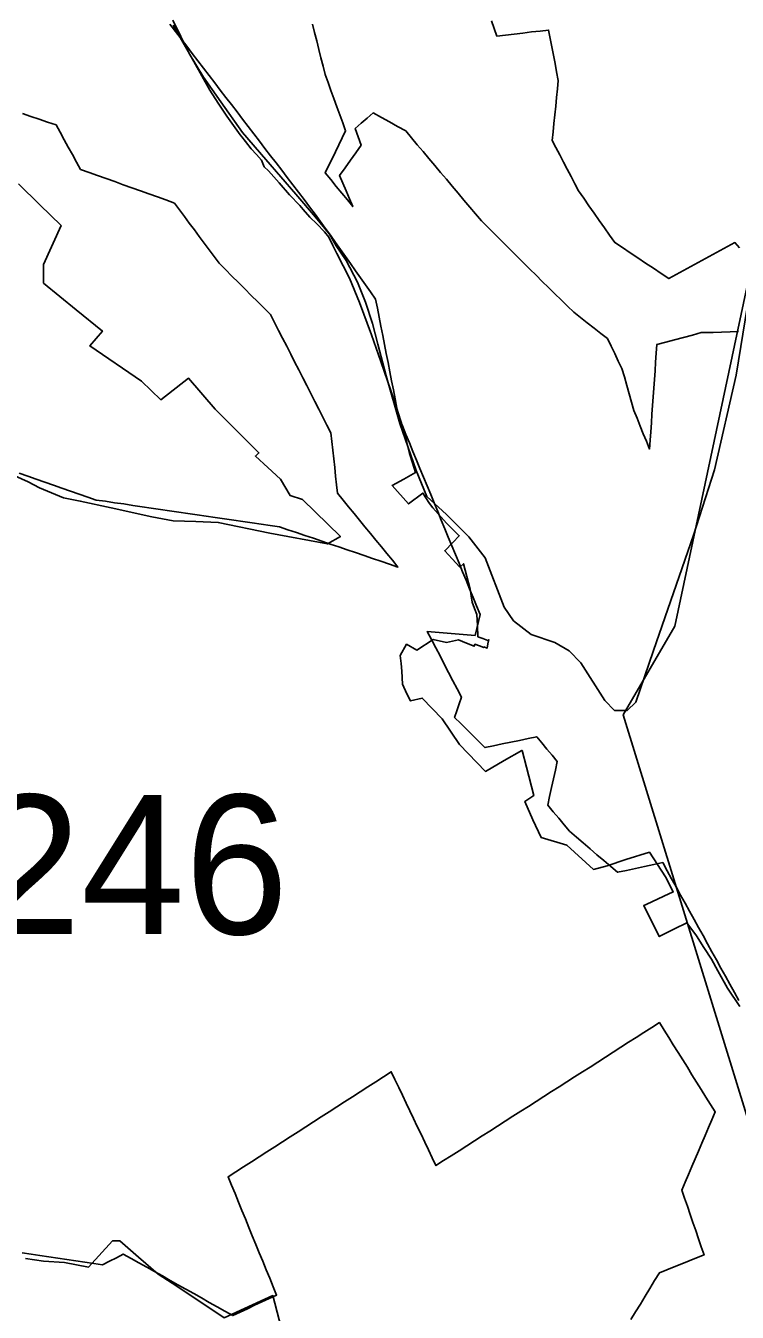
# Model space of a CAD drawing. Extents: x -789162 to -606354, y -1062736 to -945481.
# Drawn here: x -679538 to -678773, y -994612 to -993226 of the extents above; entities that cross this region are included whole.
import ezdxf

# ---------------------------------------------------------------- set-up
doc = ezdxf.new("R2010")
doc.units = 0
for name, color, linetype in [('_SIRSI VZTAHY_CYKLOTRASY MISTNI S', 7, 'Continuous'), ('_SIRSI VZTAHY_NATURA_EVL', 7, 'Continuous'), ('_SIRSI VZTAHY_SILNICE III TRIDY_STAV', 7, 'Continuous'), ('_SIRSI VZTAHY_USES_popis S', 7, 'Continuous'), ('_SIRSI VZTAHY_USES_RBC_S', 7, 'Continuous')]:
    doc.layers.add(name, color=color, linetype=linetype)

msp = doc.modelspace()

# ---------------------------------------------------------------- linework, layer by layer
at = {"layer": '_SIRSI VZTAHY_CYKLOTRASY MISTNI S'}
msp.add_lwpolyline([(-678759.8, -990710.2), (-678845.3, -990836.8), (-679139.4, -990833.4), (-679317.2, -990888.2), (-679027.6, -991073.5), (-678942.1, -991337), (-678791.7, -991534), (-678760.9, -991818), (-678830.4, -992067.1), (-678684.3, -992378), (-678514.4, -992837.7), (-678529.1, -992998.8), (-678752.6, -993462.6), (-678839.7, -993873), (-678895.5, -993968.5), (-678708.1, -994576.2)], dxfattribs=at)
at = {"layer": '_SIRSI VZTAHY_NATURA_EVL'}
for points in [[(-678770.9, -994276), (-678775.7, -994267.3), (-678780.5, -994258.6), (-678785.3, -994249.8), (-678790.2, -994241.1), (-678795, -994232.4), (-678799.8, -994223.6), (-678804.6, -994214.9), (-678809.4, -994206.2), (-678814.3, -994197.4), (-678819.1, -994188.7), (-678823.9, -994180), (-678828.7, -994171.3), (-678833.5, -994162.5), (-678838.3, -994153.8), (-678843.2, -994145.1), (-678848, -994136.3), (-678852.8, -994127.6), (-678862.5, -994129.7), (-678872.3, -994131.7), (-678882, -994133.8), (-678891.7, -994135.9), (-678901.4, -994137.9), (-678908.8, -994131.6), (-678916.2, -994125.3), (-678923.6, -994119), (-678930.9, -994112.6), (-678938.3, -994106.3), (-678945.7, -994100), (-678953, -994093.7), (-678958.9, -994086.7), (-678964.8, -994079.7), (-678970.7, -994072.7), (-678976.6, -994065.7), (-678974.6, -994056.3), (-678972.5, -994046.8), (-678970.4, -994037.4), (-678968.4, -994028), (-678966.3, -994018.5), (-678971.8, -994011.9), (-678977.4, -994005.3), (-678982.9, -993998.6), (-678988.4, -993992), (-678997.7, -993993.9), (-679007, -993995.9), (-679016.3, -993997.8), (-679025.6, -993999.7), (-679034.9, -994001.7), (-679044.2, -994003.6), (-679050.8, -993997.1), (-679057.3, -993990.7), (-679063.8, -993984.3), (-679070.3, -993977.8), (-679076.8, -993971.4), (-679074.4, -993964), (-679071.9, -993956.6), (-679069.5, -993949.2), (-679074.1, -993940.4), (-679078.7, -993931.6), (-679083.3, -993922.7), (-679087.9, -993913.9), (-679092.5, -993905), (-679097.1, -993896.2), (-679101.7, -993887.3), (-679106.3, -993878.5), (-679097.7, -993879.2), (-679089.1, -993880), (-679080.5, -993880.7), (-679071.9, -993881.4), (-679063.3, -993882.2), (-679054.7, -993882.9), (-679052.9, -993875.4), (-679051.1, -993867.9), (-679049.3, -993860.4), (-679053.1, -993851.1), (-679056.9, -993841.9), (-679060.7, -993832.6), (-679064.5, -993823.4), (-679068.3, -993814.2), (-679072.1, -993804.9), (-679076, -993795.7), (-679079.8, -993786.4), (-679083.6, -993777.2), (-679087.4, -993767.9), (-679091.2, -993758.7), (-679095, -993749.5), (-679098.8, -993740.2), (-679102.6, -993731), (-679106.4, -993721.7), (-679110.3, -993712.5), (-679114.1, -993703.2), (-679117.9, -993694), (-679121.7, -993684.8), (-679125.5, -993675.5), (-679129.3, -993666.3), (-679133.1, -993657), (-679136.9, -993647.8), (-679138.9, -993638), (-679140.8, -993628.2), (-679142.7, -993618.4), (-679144.6, -993608.6), (-679146.5, -993598.8), (-679148.5, -993589), (-679150.4, -993579.2), (-679152.3, -993569.5), (-679154.2, -993559.7), (-679156.1, -993549.9), (-679158.1, -993540.1), (-679160, -993530.3), (-679161.9, -993520.5), (-679167.3, -993512.9), (-679172.7, -993505.3), (-679178.1, -993497.6), (-679183.5, -993490), (-679189, -993482.4), (-679194.4, -993474.8), (-679199.8, -993467.2), (-679205.2, -993459.6), (-679210.6, -993451.9), (-679216, -993444.3), (-679221.4, -993436.7), (-679226.8, -993429.1), (-679232.9, -993421.2), (-679238.9, -993413.4), (-679244.9, -993405.5), (-679250.9, -993397.6), (-679256.9, -993389.8), (-679262.9, -993381.9), (-679268.9, -993374), (-679275, -993366.2), (-679281, -993358.3), (-679287, -993350.4), (-679293, -993342.6), (-679299, -993334.7), (-679305, -993326.9), (-679311, -993319), (-679317.1, -993311.1), (-679323.1, -993303.3), (-679329.1, -993295.4), (-679335.1, -993287.5), (-679341.1, -993279.7), (-679347.1, -993271.8), (-679353.1, -993263.9), (-679359.2, -993256.1), (-679365.2, -993248.2), (-679371.2, -993240.3), (-679377.2, -993232.5), (-679383.2, -993224.6)], [(-679229.8, -993224.6), (-679227.5, -993233.6), (-679225.2, -993242.6), (-679223, -993251.6), (-679220.7, -993260.6), (-679218.4, -993269.6), (-679216.1, -993278.6), (-679213, -993287.3), (-679209.9, -993296), (-679206.7, -993304.7), (-679203.6, -993313.4), (-679200.4, -993322.1), (-679197.3, -993330.7), (-679194.2, -993339.4), (-679197.8, -993347), (-679201.5, -993354.5), (-679205.1, -993362), (-679208.8, -993369.6), (-679212.5, -993377.1), (-679216.1, -993384.7), (-679210.2, -993391.9), (-679204.2, -993399.2), (-679198.3, -993406.4), (-679192.3, -993413.6), (-679186.4, -993420.9), (-679190, -993412.5), (-679193.5, -993404.1), (-679197.1, -993395.7), (-679200.6, -993387.3), (-679194.8, -993379.2), (-679189, -993371.1), (-679183.2, -993363), (-679177.3, -993354.9), (-679180.6, -993345.9), (-679183.8, -993336.8), (-679177.3, -993331.2), (-679170.9, -993325.6), (-679164.4, -993320), (-679155.7, -993324.9), (-679147, -993329.7), (-679138.2, -993334.6), (-679129.5, -993339.4), (-679123.2, -993346.9), (-679117, -993354.3), (-679110.7, -993361.8), (-679104.4, -993369.3), (-679098.2, -993376.7), (-679091.9, -993384.2), (-679085.6, -993391.6), (-679079.4, -993399.1), (-679073.1, -993406.6), (-679066.8, -993414), (-679060.6, -993421.5), (-679054.3, -993428.9), (-679048, -993436.4), (-679041.6, -993442.9), (-679035.1, -993449.3), (-679028.6, -993455.8), (-679022.2, -993462.3), (-679015.7, -993468.7), (-679009.2, -993475.2), (-679002.8, -993481.7), (-678996, -993488.3), (-678989.2, -993494.9), (-678982.4, -993501.6), (-678975.6, -993508.2), (-678968.8, -993514.8), (-678962, -993521.4), (-678955.2, -993528.1), (-678948.4, -993534.7), (-678941.2, -993540.4), (-678934, -993546.1), (-678926.7, -993551.8), (-678919.5, -993557.5), (-678912.2, -993563.1), (-678908.4, -993571.2), (-678904.5, -993579.3), (-678900.6, -993587.4), (-678896.7, -993595.5), (-678894.1, -993604.5), (-678891.5, -993613.6), (-678889, -993622.6), (-678886.4, -993631.7), (-678883.8, -993640.7), (-678880.4, -993649), (-678877.1, -993657.3), (-678873.7, -993665.6), (-678870.3, -993673.8), (-678867, -993682.1), (-678866.3, -993672.7), (-678865.7, -993663.4), (-678865, -993654), (-678864.4, -993644.6), (-678863.7, -993635.2), (-678863.1, -993625.9), (-678862.4, -993616.5), (-678861.8, -993607.1), (-678861.1, -993597.7), (-678860.5, -993588.4), (-678859.9, -993579), (-678859.2, -993569.6), (-678849.6, -993567), (-678840.1, -993564.4), (-678830.5, -993561.9), (-678820.9, -993559.3), (-678811.4, -993556.7), (-678804.9, -993556.7), (-678798.4, -993556.7), (-678789.4, -993556.2), (-678780.3, -993555.8), (-678771.3, -993555.4)], [(-678770.3, -993465.5), (-678775.1, -993459.7), (-678783.1, -993464), (-678791, -993468.3), (-678798.9, -993472.6), (-678806.8, -993476.9), (-678814.7, -993481.2), (-678822.6, -993485.6), (-678830.5, -993489.9), (-678838.4, -993494.2), (-678846.3, -993498.5), (-678854.6, -993492.9), (-678862.9, -993487.4), (-678871.2, -993481.9), (-678879.5, -993476.3), (-678887.8, -993470.8), (-678896.2, -993465.2), (-678904.5, -993459.7), (-678910, -993451.7), (-678915.6, -993443.8), (-678921.1, -993435.9), (-678926.6, -993427.9), (-678932.2, -993420), (-678937.7, -993412), (-678943.3, -993404.1), (-678947.3, -993396.3), (-678951.4, -993388.6), (-678955.5, -993380.8), (-678959.5, -993373), (-678963.6, -993365.3), (-678967.7, -993357.5), (-678971.7, -993349.8), (-678970.8, -993340.5), (-678969.9, -993331.3), (-678968.9, -993322.1), (-678968, -993312.8), (-678967.1, -993303.6), (-678966.2, -993294.3), (-678965.3, -993285.1), (-678967, -993276), (-678968.7, -993267), (-678970.4, -993257.9), (-678972.1, -993248.9), (-678973.9, -993239.8), (-678975.6, -993230.8), (-678984.9, -993231.9), (-678994.1, -993232.9), (-679003.4, -993234), (-679012.7, -993235.1), (-679021.9, -993236.2), (-679031.2, -993237.3), (-679034.2, -993229.1), (-679037.2, -993220.9)], [(-679542, -993320.8), (-679533, -993323.8), (-679523.9, -993326.9), (-679514.9, -993329.9), (-679505.9, -993332.9), (-679501.5, -993340.9), (-679497.1, -993348.9), (-679492.7, -993356.9), (-679488.2, -993364.9), (-679483.8, -993373), (-679479.4, -993381), (-679470.2, -993384.3), (-679461.1, -993387.5), (-679451.9, -993390.8), (-679442.7, -993394.1), (-679433.5, -993397.4), (-679424.3, -993400.7), (-679415.1, -993403.9), (-679406, -993407.2), (-679396.8, -993410.5), (-679387.6, -993413.8), (-679378.4, -993417.1), (-679373.1, -993424.3), (-679367.7, -993431.5), (-679362.4, -993438.7), (-679357, -993445.9), (-679351.7, -993453.1), (-679346.3, -993460.4), (-679341, -993467.6), (-679335.6, -993474.8), (-679330.3, -993482), (-679323.4, -993488.9), (-679316.5, -993495.8), (-679309.5, -993502.8), (-679302.6, -993509.7), (-679295.7, -993516.6), (-679288.8, -993523.5), (-679281.9, -993530.4), (-679275, -993537.3), (-679270.6, -993545.8), (-679266.3, -993554.3), (-679262, -993562.8), (-679257.6, -993571.3), (-679253.3, -993579.8), (-679249, -993588.3), (-679244.6, -993596.8), (-679240.3, -993605.3), (-679236, -993613.8), (-679231.7, -993622.3), (-679227.3, -993630.8), (-679223, -993639.3), (-679218.7, -993647.8), (-679214.3, -993656.3), (-679210, -993664.8), (-679209, -993674.1), (-679207.9, -993683.4), (-679206.9, -993692.7), (-679205.9, -993701.9), (-679204.9, -993711.2), (-679203.8, -993720.5), (-679202.8, -993729.8), (-679196.9, -993737), (-679191, -993744.2), (-679185.1, -993751.4), (-679179.2, -993758.6), (-679173.3, -993765.9), (-679167.4, -993773.1), (-679161.5, -993780.3), (-679155.6, -993787.5), (-679149.7, -993794.7), (-679143.7, -993801.9), (-679137.8, -993809.2), (-679146.9, -993806.1), (-679156.1, -993803), (-679165.2, -993799.9), (-679174.3, -993796.8), (-679183.4, -993793.7), (-679192.5, -993790.6), (-679201.6, -993787.5), (-679210.7, -993784.4), (-679219.8, -993781.3), (-679228.9, -993778.2), (-679238, -993775.1), (-679247.1, -993772), (-679256.2, -993769), (-679265.3, -993765.9), (-679275.2, -993764.4), (-679285.1, -993763), (-679294.9, -993761.5), (-679304.8, -993760.1), (-679314.6, -993758.6), (-679324.5, -993757.2), (-679334.4, -993755.8), (-679344.2, -993754.3), (-679354.1, -993752.9), (-679364, -993751.4), (-679373.8, -993750), (-679383.7, -993748.5), (-679393.6, -993747.1), (-679403.4, -993745.7), (-679413.3, -993744.2), (-679423.1, -993742.8), (-679433, -993741.3), (-679442.9, -993739.9), (-679452.7, -993738.4), (-679462.6, -993737), (-679471.8, -993733.8), (-679481, -993730.6), (-679490.3, -993727.4), (-679499.5, -993724.2), (-679508.7, -993721), (-679517.9, -993717.8), (-679527.1, -993714.5), (-679536.4, -993711.3), (-679545.6, -993708.1)], [(-679542.5, -994547.7), (-679532.8, -994549.2), (-679523.2, -994550.6), (-679513.5, -994552.1), (-679503.9, -994553.6), (-679494.3, -994555.1), (-679484.6, -994556.5), (-679475, -994558), (-679465.3, -994559.5), (-679455.7, -994560.9), (-679448.3, -994557), (-679440.9, -994553.1), (-679433.6, -994549.2), (-679425.1, -994553.9), (-679416.7, -994558.6), (-679408.3, -994563.4), (-679399.9, -994568.1), (-679391.4, -994572.8), (-679383, -994577.6), (-679374.6, -994582.3), (-679366.2, -994587.1), (-679357.7, -994591.8), (-679349.3, -994596.5), (-679340.9, -994601.3), (-679332.5, -994606), (-679324.1, -994610.7), (-679315.6, -994615.5), (-679307.8, -994611.8), (-679299.9, -994608.1), (-679292.1, -994604.4), (-679284.2, -994600.7), (-679276.3, -994597.1), (-679268.5, -994593.4), (-679272.2, -994584.3), (-679275.9, -994575.2), (-679279.7, -994566.1), (-679283.4, -994556.9), (-679287.1, -994547.8), (-679290.8, -994538.7), (-679294.6, -994529.6), (-679298.3, -994520.5), (-679302, -994511.4), (-679305.7, -994502.3), (-679309.5, -994493.2), (-679313.2, -994484.1), (-679316.9, -994475), (-679320.7, -994465.9), (-679312.3, -994460.5), (-679303.9, -994455.1), (-679295.6, -994449.7), (-679287.2, -994444.3), (-679278.9, -994439), (-679270.5, -994433.6), (-679262.1, -994428.2), (-679253.8, -994422.8), (-679245.4, -994417.4), (-679237, -994412), (-679228.7, -994406.7), (-679220.3, -994401.3), (-679212, -994395.9), (-679203.6, -994390.5), (-679195.2, -994385.1), (-679186.9, -994379.7), (-679178.5, -994374.3), (-679170.1, -994369), (-679161.8, -994363.6), (-679153.4, -994358.2), (-679145.1, -994352.8), (-679141, -994361.2), (-679137, -994369.7), (-679133, -994378.1), (-679129, -994386.5), (-679125, -994394.9), (-679121, -994403.3), (-679117, -994411.7), (-679113, -994420.2), (-679109, -994428.6), (-679105, -994437), (-679101, -994445.4), (-679096.9, -994453.8), (-679088.7, -994448.5), (-679080.4, -994443.2), (-679072.1, -994437.9), (-679063.8, -994432.6), (-679055.5, -994427.3), (-679047.2, -994422), (-679038.9, -994416.7), (-679030.6, -994411.4), (-679022.3, -994406.1), (-679014, -994400.8), (-679005.7, -994395.4), (-678997.4, -994390.1), (-678989.1, -994384.8), (-678980.8, -994379.5), (-678972.5, -994374.2), (-678964.2, -994368.9), (-678955.9, -994363.6), (-678947.6, -994358.3), (-678939.3, -994353), (-678931, -994347.7), (-678922.8, -994342.4), (-678914.5, -994337.1), (-678906.2, -994331.7), (-678897.9, -994326.4), (-678889.6, -994321.1), (-678881.3, -994315.8), (-678873, -994310.5), (-678864.7, -994305.2), (-678856.4, -994299.9), (-678851.4, -994307.9), (-678846.4, -994315.9), (-678841.4, -994323.9), (-678836.3, -994332), (-678831.3, -994340), (-678826.3, -994348), (-678821.3, -994356), (-678816.3, -994364), (-678811.3, -994372.1), (-678806.3, -994380.1), (-678801.3, -994388.1), (-678796.3, -994396.1), (-678799.9, -994404.5), (-678803.5, -994413), (-678807.1, -994421.4), (-678810.7, -994429.8), (-678814.3, -994438.2), (-678817.9, -994446.6), (-678821.5, -994455), (-678825.1, -994463.5), (-678828.7, -994471.9), (-678832.3, -994480.3), (-678829.3, -994489), (-678826.3, -994497.7), (-678823.3, -994506.5), (-678820.3, -994515.2), (-678817.3, -994523.9), (-678814.3, -994532.6), (-678811.3, -994541.3), (-678808.3, -994550.1), (-678816.3, -994553.3), (-678824.3, -994556.5), (-678832.3, -994559.7), (-678840.4, -994562.9), (-678848.4, -994566.1), (-678856.4, -994569.3), (-678861.5, -994577.7), (-678866.6, -994586.1), (-678871.7, -994594.6), (-678876.8, -994603), (-678882, -994611.4), (-678887.1, -994619.8)]]:
    msp.add_lwpolyline(points, dxfattribs=at)
at = {"layer": '_SIRSI VZTAHY_SILNICE III TRIDY_STAV'}
msp.add_lwpolyline([(-678761.7, -993527.6), (-678773.9, -993602.5), (-678797.1, -993704.6), (-678819.8, -993774.9), (-678862.6, -993899.1), (-678881.7, -993954.6), (-678891, -993963.6), (-678904.7, -993963.6), (-678915.1, -993953.1), (-678941, -993912.4), (-678953.6, -993899.3), (-678969, -993890.6), (-678994.4, -993881.9), (-679013.4, -993867), (-679023.6, -993852.4), (-679043.9, -993799.4), (-679061.4, -993776.8), (-679085.5, -993752.7), (-679106.8, -993733.3), (-679118.2, -993705.1), (-679135.7, -993654.5), (-679150.4, -993603.4), (-679159.4, -993569.2), (-679165.2, -993546.9), (-679172.6, -993523.9), (-679181.5, -993502.4), (-679193.7, -993479), (-679204.3, -993463.4), (-679211.6, -993450.6), (-679226.4, -993432.2), (-679247.6, -993407.6), (-679280.2, -993370.2), (-679305.2, -993341), (-679328.6, -993308.2), (-679347, -993281.4), (-679362.5, -993256.2), (-679380.2, -993220.2)], dxfattribs=at)
at = {"layer": '_SIRSI VZTAHY_USES_RBC_S'}
for points in [[(-679379.7, -993225.5), (-679357.5, -993264.7), (-679340.2, -993295.4), (-679331.2, -993309.5), (-679322.1, -993323.6), (-679307.5, -993343.7), (-679305.8, -993346), (-679302, -993350.7), (-679295.7, -993358.9), (-679290.2, -993365), (-679284.6, -993371.1), (-679281.7, -993378.2), (-679277, -993382.3), (-679265.7, -993395.3), (-679254.4, -993408.3), (-679243.4, -993419.7), (-679239.8, -993424), (-679232.6, -993432.5), (-679225.2, -993439.7), (-679216.8, -993448.3), (-679212.3, -993454), (-679207.9, -993462.7), (-679203.5, -993471.4), (-679196.8, -993484.7), (-679190, -993498.1), (-679179.3, -993524.3), (-679166.3, -993559), (-679156.2, -993587.8), (-679141.4, -993630.4), (-679130.6, -993664.5), (-679125.5, -993686.8), (-679122.3, -993697.1), (-679119, -993707.5), (-679131.6, -993714.5), (-679144.2, -993721.5), (-679126.4, -993741.2), (-679110.9, -993729.6), (-679104, -993740.8), (-679100.3, -993745.4), (-679085.7, -993762), (-679071.9, -993775.5), (-679078.7, -993782.8), (-679087.4, -993791.6), (-679079.3, -993800.4), (-679071.2, -993809.3), (-679067.4, -993805.6), (-679063.8, -993819.3), (-679060.2, -993833), (-679059.1, -993840.1), (-679057.9, -993847.1), (-679055.4, -993853.7), (-679052.9, -993860.4), (-679052.3, -993872.3), (-679051.7, -993884.2), (-679046.5, -993886.2), (-679041.2, -993888.3), (-679040, -993887.4), (-679040.9, -993891.9), (-679041.7, -993896.5), (-679045.2, -993895.2), (-679045.5, -993896), (-679050.2, -993894.2), (-679054.9, -993892.4), (-679055.7, -993894.6), (-679064.2, -993891.2), (-679072.7, -993887.7), (-679085.7, -993890.4), (-679099.9, -993887.1), (-679117.4, -993898.6), (-679128.6, -993892.3), (-679135.4, -993904.6), (-679134.5, -993913), (-679133.6, -993921.4), (-679132.8, -993935.2), (-679128.1, -993945.7), (-679124.4, -993953.4), (-679111.7, -993950.3), (-679090.1, -993972.8), (-679071.7, -994000.3), (-679043.4, -994029.3), (-679023.4, -994017.4), (-679004.3, -994006.9), (-679004.2, -994006.9), (-678999.4, -994024.9), (-678991.5, -994055.1), (-679001.3, -994061.9), (-678992.6, -994081.3), (-678983.8, -994100.6), (-678956, -994108.8), (-678927.4, -994134.9), (-678912.7, -994130.9), (-678892.5, -994124.3), (-678867.1, -994116.4), (-678849.9, -994142.7), (-678841.4, -994159.1), (-678851.6, -994163.6), (-678870.8, -994172.5), (-678873.2, -994173.7), (-678856.6, -994207.3), (-678835.9, -994196.9), (-678831.2, -994194.5), (-678826.8, -994192.5), (-678816.5, -994206.5), (-678808.4, -994219), (-678800.4, -994231.5), (-678793.6, -994244), (-678783.2, -994262.7), (-678769.9, -994282.5)], [(-679589.7, -993693.5), (-679535.7, -993717.4), (-679523.8, -993724), (-679510.9, -993729.4), (-679498, -993734.8), (-679479.8, -993738.1), (-679446.5, -993745.5), (-679402.7, -993755), (-679379.8, -993759.3), (-679355.5, -993760.2), (-679331.3, -993761.2), (-679275.7, -993772.7), (-679213.7, -993784.3), (-679199.7, -993776.4), (-679240.7, -993736.5), (-679254, -993732.2), (-679264.3, -993714.5), (-679277.8, -993702.1), (-679291.3, -993689.7), (-679287.4, -993686.3), (-679334.4, -993639), (-679363.3, -993605.6), (-679393.1, -993629.1), (-679413.8, -993609.1), (-679469.4, -993571.1), (-679456, -993555.1), (-679484.2, -993532.2), (-679519.5, -993503.3), (-679519.2, -993483.2), (-679500.5, -993441.4), (-679523.4, -993419), (-679546.3, -993396.5)], [(-679258.8, -994646.3), (-679272.6, -994593.9), (-679324.9, -994618), (-679375.9, -994583.7), (-679396.1, -994570.7), (-679417.1, -994552.5), (-679437.2, -994534.9), (-679445.2, -994535), (-679470.9, -994563.2), (-679496.6, -994558.3), (-679519.2, -994556.9), (-679538.7, -994553.8)]]:
    msp.add_lwpolyline(points, dxfattribs=at)

# ---------------------------------------------------------------- texts
at = {"layer": '_SIRSI VZTAHY_USES_popis S'}
msp.add_text('RC1246', height=150, dxfattribs=at).set_placement((-679991.7, -994204.6))

doc.saveas('drawing.dxf')
